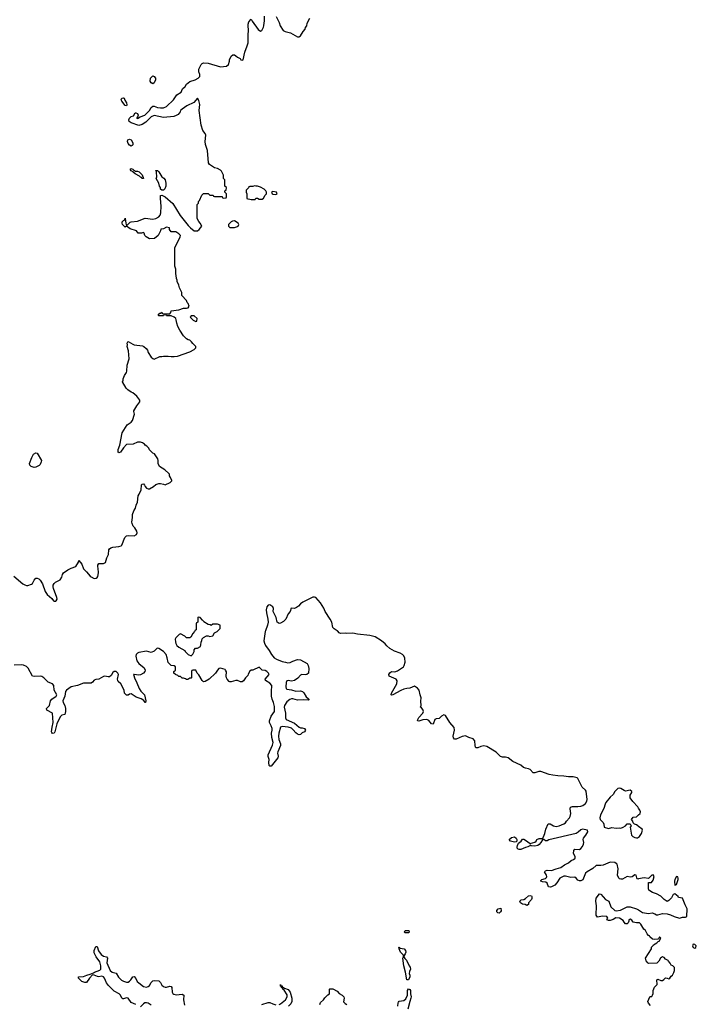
# Model space of a CAD drawing. Header units: inches. Extents: x 2396598 to 2566999, y 262085 to 451979.
# Tile 272 of 280: x 2531962 to 2540749, y 395152 to 407929. Entities that reach past the tile are written whole.
import ezdxf

# ---------------------------------------------------------------- set-up
doc = ezdxf.new("R2010")
doc.units = ezdxf.units.IN
doc.header["$MEASUREMENT"] = 0
for name, color, linetype in [('C5339', 7, 'Continuous'), ('C5349', 7, 'Continuous'), ('C5430', 7, 'Continuous')]:
    doc.layers.add(name, color=color, linetype=linetype)

msp = doc.modelspace()

# ---------------------------------------------------------------- linework, layer by layer
at = {"layer": 'C5339', "color": 5, "elevation": 20}
for points in [[(2535155, 400000), (2535151, 399990), (2535134, 399870), (2535141, 399839), (2535154, 399810), (2535204, 399744), (2535232, 399690), (2535267, 399650), (2535297, 399630), (2535370, 399600), (2535414, 399594), (2535443, 399583), (2535474, 399586), (2535510, 399605), (2535570, 399628), (2535610, 399623), (2535695, 399575), (2535710, 399550), (2535715, 399510), (2535711, 399450), (2535690, 399433), (2535670, 399426), (2535625, 399430), (2535610, 399423), (2535576, 399384), (2535530, 399355), (2535490, 399344), (2535450, 399355), (2535430, 399348), (2535424, 399330), (2535419, 399270), (2535422, 399250), (2535430, 399240), (2535490, 399231), (2535550, 399214), (2535610, 399219), (2535633, 399213), (2535650, 399196), (2535684, 399144), (2535710, 399122), (2535718, 399110), (2535715, 399105), (2535710, 399098), (2535650, 399104), (2535570, 399098), (2535510, 399117), (2535490, 399117), (2535470, 399109), (2535430, 399076), (2535402, 399030), (2535398, 399010), (2535416, 398930), (2535413, 398870), (2535424, 398850), (2535530, 398800), (2535590, 398747), (2535610, 398739), (2535630, 398739), (2535662, 398730), (2535674, 398710), (2535662, 398690), (2535630, 398677), (2535610, 398655), (2535590, 398649), (2535570, 398656), (2535550, 398673), (2535515, 398715), (2535490, 398736), (2535450, 398747), (2535370, 398756), (2535351, 398749), (2535327, 398670), (2535323, 398630), (2535329, 398590), (2535348, 398532), (2535348, 398512), (2535314, 398430), (2535311, 398410), (2535317, 398370), (2535314, 398350), (2535230, 398244), (2535210, 398242), (2535202, 398250), (2535199, 398290), (2535204, 398330), (2535189, 398369), (2535189, 398390), (2535244, 398516), (2535254, 398550), (2535235, 398615), (2535233, 398670), (2535241, 398710), (2535240, 398730), (2535230, 398765), (2535207, 398807), (2535205, 398830), (2535229, 398891), (2535270, 398950), (2535273, 398970), (2535270, 399018), (2535260, 399070), (2535241, 399110), (2535231, 399150), (2535231, 399230), (2535238, 399270), (2535235, 399290), (2535210, 399318), (2535153, 399353), (2535152, 399370), (2535200, 399430), (2535193, 399450), (2535170, 399472), (2535150, 399483), (2535109, 399489), (2535070, 399528), (2534990, 399488), (2534970, 399488), (2534950, 399474), (2534930, 399438), (2534923, 399417), (2534896, 399390), (2534870, 399350), (2534850, 399337), (2534830, 399337), (2534790, 399355), (2534770, 399356), (2534710, 399337), (2534690, 399336), (2534681, 399341), (2534657, 399370), (2534649, 399390), (2534644, 399410), (2534648, 399468), (2534635, 399490), (2534630, 399495), (2534570, 399515), (2534550, 399508), (2534530, 399488), (2534505, 399450), (2534421, 399370), (2534370, 399339), (2534350, 399335), (2534333, 399353), (2534290, 399428), (2534269, 399449), (2534250, 399486), (2534210, 399486), (2534198, 399482), (2534194, 399470), (2534194, 399390), (2534190, 399386), (2534170, 399386), (2534147, 399367), (2534130, 399366), (2534116, 399376), (2534090, 399386), (2534070, 399386), (2534050, 399406), (2534030, 399406), (2534018, 399418), (2533986, 399430), (2533966, 399450), (2533966, 399470), (2533986, 399490), (2533986, 399530), (2533970, 399546), (2533930, 399548), (2533890, 399588), (2533877, 399650), (2533863, 399690), (2533830, 399732), (2533770, 399769), (2533746, 399774), (2533707, 399733), (2533670, 399717), (2533610, 399733), (2533510, 399717), (2533490, 399709), (2533475, 399690), (2533470, 399670), (2533485, 399610), (2533510, 399573), (2533579, 399519), (2533591, 399490), (2533586, 399470), (2533571, 399450), (2533533, 399427), (2533510, 399423), (2533450, 399433), (2533442, 399430), (2533443, 399417), (2533451, 399390), (2533485, 399325), (2533514, 399250), (2533536, 399216), (2533583, 399170), (2533599, 399090), (2533594, 399070), (2533590, 399069), (2533573, 399093), (2533538, 399118), (2533476, 399136), (2533410, 399182), (2533390, 399178), (2533370, 399164), (2533350, 399164), (2533330, 399179), (2533324, 399190), (2533320, 399230), (2533274, 399310), (2533242, 399342), (2533236, 399356), (2533234, 399370), (2533244, 399430), (2533237, 399450), (2533214, 399470), (2533190, 399472), (2533170, 399458), (2533150, 399421), (2533130, 399401), (2533110, 399401), (2533070, 399410), (2533050, 399404), (2532990, 399371), (2532950, 399367), (2532930, 399358), (2532908, 399332), (2532890, 399321), (2532790, 399318), (2532712, 399288), (2532629, 399271), (2532571, 399230), (2532558, 399210), (2532548, 399150), (2532523, 399090), (2532526, 399070), (2532548, 399030), (2532558, 398990), (2532558, 398950), (2532550, 398913), (2532510, 398903), (2532490, 398883), (2532443, 398790), (2532420, 398690), (2532410, 398671), (2532390, 398668), (2532378, 398678), (2532374, 398690), (2532382, 398750), (2532398, 398810), (2532390, 398929), (2532314, 398970), (2532310, 398990), (2532349, 399031), (2532361, 399090), (2532381, 399110), (2532437, 399150), (2532443, 399170), (2532412, 399230), (2532407, 399287), (2532390, 399311), (2532331, 399331), (2532276, 399390), (2532250, 399406), (2532229, 399411), (2532150, 399404), (2532130, 399411), (2532073, 399513), (2532050, 399535), (2532010, 399555), (2531990, 399559), (2531891, 399551)], [(2534237, 400000), (2534234, 399990), (2534210, 399966), (2534184, 399916), (2534170, 399906), (2534128, 399908), (2534106, 399930), (2534050, 399958), (2534034, 399950), (2533990, 399906), (2533982, 399890), (2533984, 399856), (2533990, 399834), (2534005, 399810), (2534030, 399785), (2534105, 399745), (2534112, 399730), (2534150, 399692), (2534190, 399674), (2534210, 399694), (2534228, 399730), (2534228, 399752), (2534247, 399773), (2534270, 399774), (2534310, 399794), (2534316, 399816), (2534318, 399850), (2534327, 399873), (2534330, 399894), (2534350, 399914), (2534388, 399932), (2534410, 399932), (2534430, 399925), (2534470, 399934), (2534490, 399974), (2534526, 399990), (2534536, 400000)], [(2540000, 396780), (2539990, 396778), (2539982, 396782), (2539975, 396795), (2539968, 396828), (2539952, 396832), (2539915, 396805), (2539890, 396801), (2539850, 396809), (2539790, 396777), (2539770, 396776), (2539750, 396781), (2539741, 396790), (2539726, 396830), (2539733, 396910), (2539719, 396970), (2539710, 396981), (2539690, 396992), (2539630, 396997), (2539541, 396959), (2539510, 396953), (2539450, 396954), (2539405, 396915), (2539330, 396873), (2539310, 396854), (2539274, 396766), (2539250, 396753), (2539230, 396753), (2539210, 396764), (2539190, 396789), (2539170, 396804), (2539121, 396799), (2539050, 396817), (2539030, 396815), (2538977, 396790), (2538938, 396730), (2538910, 396697), (2538870, 396675), (2538854, 396674), (2538830, 396678), (2538810, 396724), (2538795, 396735), (2538750, 396740), (2538728, 396748), (2538730, 396758), (2538742, 396770), (2538790, 396783), (2538802, 396798), (2538807, 396810), (2538804, 396830), (2538779, 396870), (2538790, 396885), (2538811, 396891), (2538870, 396887), (2538928, 396912), (2538990, 396927), (2539036, 396964), (2539090, 396988), (2539123, 397017), (2539154, 397030), (2539170, 397043), (2539175, 397050), (2539176, 397070), (2539153, 397110), (2539159, 397150), (2539170, 397165), (2539230, 397163), (2539250, 397176), (2539270, 397198), (2539285, 397230), (2539289, 397250), (2539281, 397290), (2539284, 397310), (2539315, 397345), (2539342, 397390), (2539338, 397410), (2539270, 397424), (2539250, 397417), (2539215, 397385), (2539190, 397370), (2538834, 397286), (2538810, 397273), (2538790, 397274), (2538770, 397289), (2538750, 397288), (2538731, 397250), (2538710, 397226), (2538690, 397214), (2538650, 397204), (2538606, 397210), (2538590, 397218), (2538586, 397210), (2538563, 397197), (2538530, 397188), (2538470, 397161), (2538450, 397160), (2538428, 397168), (2538422, 397190), (2538426, 397214), (2538439, 397241), (2538473, 397267), (2538490, 397295), (2538510, 397293), (2538530, 397282), (2538590, 397238), (2538650, 397255), (2538669, 397270), (2538677, 397290), (2538710, 397305), (2538745, 397305), (2538750, 397294), (2538780, 397370), (2538794, 397426), (2538827, 397493), (2538850, 397493), (2538895, 397470), (2538930, 397461), (2538970, 397468), (2539028, 397492), (2539052, 397508), (2539062, 397530), (2539102, 397570), (2539112, 397588), (2539121, 397630), (2539109, 397689), (2539114, 397710), (2539141, 397719), (2539210, 397718), (2539250, 397722), (2539276, 397730), (2539310, 397757), (2539326, 397790), (2539330, 397810), (2539318, 397918), (2539310, 397933), (2539266, 397970), (2539210, 398082), (2539202, 398090), (2539150, 398105), (2539090, 398104), (2539030, 398113), (2538950, 398116), (2538885, 398125), (2538836, 398136), (2538730, 398175), (2538705, 398175), (2538650, 398157), (2538630, 398157), (2538590, 398199), (2538570, 398208), (2538530, 398216), (2538505, 398225), (2538470, 398256), (2538365, 398305), (2538304, 398350), (2538270, 398359), (2538230, 398360), (2538206, 398366), (2538150, 398424), (2538030, 398497), (2537990, 398508), (2537950, 398499), (2537910, 398482), (2537890, 398482), (2537883, 398490), (2537878, 398510), (2537874, 398570), (2537850, 398595), (2537793, 398613), (2537750, 398635), (2537710, 398628), (2537630, 398591), (2537610, 398594), (2537596, 398610), (2537591, 398630), (2537608, 398710), (2537604, 398744), (2537546, 398810), (2537490, 398898), (2537470, 398908), (2537438, 398890), (2537410, 398859), (2537370, 398855), (2537353, 398847), (2537330, 398789), (2537310, 398790), (2537276, 398836), (2537250, 398850), (2537197, 398843), (2537147, 398827), (2537130, 398829), (2537132, 398850), (2537145, 398875), (2537198, 398930), (2537207, 398950), (2537198, 398978), (2537181, 399001), (2537169, 399010), (2537175, 399030), (2537172, 399088), (2537177, 399130), (2537162, 399170), (2537149, 399230), (2537130, 399255), (2537090, 399279), (2537030, 399254), (2536990, 399251), (2536950, 399241), (2536910, 399224), (2536810, 399167), (2536790, 399162), (2536786, 399166), (2536790, 399191), (2536861, 399310), (2536866, 399350), (2536850, 399372), (2536762, 399410), (2536757, 399430), (2536768, 399452), (2536790, 399470), (2536832, 399468), (2536870, 399478), (2536945, 399530), (2536957, 399550), (2536966, 399590), (2536965, 399645), (2536952, 399672), (2536932, 399692), (2536902, 399710), (2536830, 399736), (2536769, 399770), (2536730, 399804), (2536710, 399829), (2536659, 399870), (2536579, 399919), (2536510, 399938), (2536350, 399955), (2536290, 399969), (2536210, 399963), (2536190, 399967), (2536130, 399964), (2536113, 399973), (2536095, 399995), (2536087, 400000)], [(2540000, 397698), (2539990, 397714), (2539924, 397784), (2539892, 397830), (2539889, 397850), (2539892, 397868), (2539910, 397902), (2539910, 397915), (2539890, 397929), (2539830, 397919), (2539810, 397926), (2539770, 397952), (2539750, 397956), (2539730, 397951), (2539690, 397915), (2539667, 397873), (2539630, 397838), (2539575, 397770), (2539565, 397750), (2539548, 397692), (2539504, 397610), (2539495, 397570), (2539501, 397550), (2539538, 397510), (2539546, 397490), (2539552, 397452), (2539610, 397435), (2539650, 397447), (2539710, 397438), (2539750, 397441), (2539770, 397438), (2539798, 397450), (2539828, 397470), (2539850, 397492), (2539890, 397494), (2539902, 397470), (2539892, 397450), (2539908, 397348), (2539926, 397330), (2539950, 397316), (2539970, 397311), (2539990, 397313), (2540000, 397322)], [(2540000, 397461), (2539990, 397469), (2539970, 397482), (2539946, 397490), (2539927, 397507), (2539926, 397530), (2539906, 397550), (2539930, 397582), (2539970, 397585), (2540000, 397612)], [(2540000, 396209), (2539971, 396209), (2539930, 396218), (2539910, 396246), (2539890, 396258), (2539874, 396250), (2539874, 396230), (2539865, 396210), (2539850, 396195), (2539830, 396198), (2539810, 396218), (2539798, 396238), (2539750, 396272), (2539705, 396275), (2539670, 396254), (2539630, 396238), (2539610, 396238), (2539586, 396250), (2539598, 396270), (2539586, 396290), (2539530, 396295), (2539464, 396284), (2539449, 396310), (2539453, 396430), (2539443, 396490), (2539449, 396531), (2539490, 396585), (2539510, 396582), (2539570, 396511), (2539614, 396490), (2539637, 396417), (2539690, 396371), (2539707, 396367), (2539766, 396374), (2539850, 396416), (2539890, 396418), (2539970, 396391), (2540000, 396376)], [(2533470, 395148), (2533410, 395174), (2533370, 395233), (2533350, 395236), (2533310, 395222), (2533303, 395223), (2533290, 395233), (2533271, 395270), (2533255, 395290), (2533190, 395322), (2533114, 395394), (2533091, 395431), (2533064, 395490), (2533049, 395510), (2533030, 395517), (2532990, 395510), (2532972, 395512), (2532930, 395532), (2532906, 395534), (2532869, 395491), (2532830, 395434), (2532810, 395436), (2532770, 395449), (2532750, 395464), (2532726, 395490), (2532728, 395510), (2532790, 395513), (2532834, 395530), (2532879, 395541), (2532920, 395560), (2532932, 395570), (2533004, 395596), (2533016, 395610), (2533018, 395650), (2533004, 395704), (2532954, 395770), (2532930, 395822), (2532928, 395850), (2532950, 395902), (2532970, 395902), (2532984, 395844), (2533019, 395799), (2533050, 395777), (2533090, 395768), (2533104, 395750), (2533094, 395690), (2533136, 395590), (2533164, 395570), (2533214, 395554), (2533245, 395505), (2533286, 395466), (2533310, 395451), (2533350, 395441), (2533370, 395441), (2533390, 395452), (2533407, 395470), (2533430, 395507), (2533450, 395515), (2533470, 395487), (2533489, 395450), (2533509, 395429), (2533570, 395382), (2533610, 395376), (2533630, 395382), (2533650, 395398), (2533670, 395433), (2533690, 395456), (2533710, 395460), (2533770, 395455), (2533790, 395437), (2533810, 395402), (2533830, 395384), (2533850, 395376), (2533870, 395376), (2533910, 395386), (2533930, 395384), (2533939, 395370), (2533944, 395310), (2533953, 395293), (2533964, 395284), (2533994, 395274), (2534070, 395283), (2534092, 395272), (2534090, 395210), (2534101, 395141)], [(2535330, 395150), (2535350, 395159), (2535412, 395208), (2535436, 395250), (2535436, 395276), (2535396, 395336), (2535379, 395350), (2535378, 395358), (2535362, 395370), (2535362, 395382), (2535350, 395388), (2535350, 395411), (2535353, 395393), (2535370, 395391), (2535376, 395376), (2535390, 395371), (2535400, 395360), (2535450, 395343), (2535475, 395310), (2535498, 395230), (2535498, 395190), (2535482, 395158), (2535451, 395130)], [(2535862, 395150), (2535870, 395174), (2535908, 395212), (2535923, 395237), (2535963, 395277), (2535986, 395290), (2535986, 395350), (2535990, 395354), (2536027, 395353), (2536084, 395324), (2536112, 395292), (2536150, 395272), (2536171, 395251), (2536176, 395230), (2536166, 395186), (2536190, 395162), (2536212, 395150)], [(2536872, 395130), (2536875, 395170), (2536881, 395179), (2536890, 395191), (2536950, 395200), (2536978, 395222), (2536997, 395270), (2536998, 395330), (2537010, 395351), (2537030, 395346), (2537037, 395330), (2537038, 395290), (2537046, 395250), (2537043, 395230), (2537027, 395190), (2537004, 395090)], [(2533670, 395142), (2533630, 395168), (2533610, 395173), (2533589, 395171), (2533570, 395160), (2533530, 395121)], [(2535108, 395150), (2535190, 395176), (2535210, 395175), (2535250, 395157), (2535290, 395147)]]:
    msp.add_lwpolyline(points, dxfattribs=at)
for points in [[(2538390, 397257), (2538335, 397270), (2538319, 397290), (2538350, 397318), (2538390, 397324), (2538410, 397310), (2538420, 397290), (2538419, 397270), (2538410, 397261)], [(2538550, 396435), (2538526, 396446), (2538490, 396453), (2538465, 396470), (2538459, 396490), (2538473, 396507), (2538510, 396514), (2538530, 396523), (2538570, 396558), (2538590, 396562), (2538610, 396558), (2538615, 396550), (2538615, 396525), (2538607, 396510), (2538571, 396470), (2538570, 396449)], [(2538190, 396336), (2538170, 396339), (2538157, 396350), (2538157, 396370), (2538175, 396390), (2538210, 396398), (2538214, 396366), (2538207, 396350)], [(2536970, 396078), (2536958, 396090), (2536966, 396110), (2537014, 396110), (2537022, 396090), (2537010, 396078)], [(2536990, 395468), (2536973, 395570), (2536950, 395650), (2536938, 395750), (2536946, 395770), (2536946, 395790), (2536909, 395830), (2536888, 395870), (2536886, 395890), (2536890, 395894), (2536902, 395882), (2536954, 395870), (2536972, 395852), (2536978, 395830), (2536970, 395806), (2536953, 395787), (2536952, 395770), (2536965, 395745), (2536985, 395725), (2537022, 395650), (2537035, 395635), (2537036, 395610), (2537024, 395576), (2537021, 395550), (2537027, 395530), (2537027, 395510), (2537010, 395469)]]:
    msp.add_lwpolyline(points, close=True, dxfattribs=at)
at = {"layer": 'C5349', "color": 5, "elevation": 20}
for points in [[(2540000, 397612), (2540019, 397630), (2540025, 397650), (2540017, 397670), (2540000, 397698)], [(2540000, 397322), (2540009, 397330), (2540037, 397370), (2540049, 397410), (2540045, 397425), (2540000, 397461)], [(2540000, 396376), (2540010, 396371), (2540050, 396344), (2540130, 396331), (2540177, 396337), (2540210, 396325), (2540230, 396312), (2540250, 396312), (2540310, 396331), (2540370, 396327), (2540414, 396314), (2540462, 396290), (2540530, 396271), (2540570, 396283), (2540610, 396282), (2540624, 396290), (2540631, 396390), (2540602, 396442), (2540570, 396528), (2540518, 396538), (2540514, 396550), (2540493, 396570), (2540470, 396584), (2540450, 396578), (2540426, 396534), (2540390, 396498), (2540370, 396486), (2540330, 396514), (2540290, 396554), (2540230, 396584), (2540182, 396602), (2540134, 396634), (2540129, 396650), (2540126, 396730), (2540130, 396734), (2540167, 396733), (2540190, 396762), (2540201, 396810), (2540190, 396833), (2540170, 396829), (2540130, 396786), (2540070, 396793), (2540000, 396780)], [(2540156, 395136), (2540127, 395167), (2540118, 395190), (2540146, 395250), (2540150, 395254), (2540170, 395254), (2540178, 395270), (2540187, 395293), (2540188, 395330), (2540204, 395376), (2540242, 395410), (2540238, 395470), (2540250, 395478), (2540290, 395462), (2540310, 395462), (2540328, 395472), (2540350, 395494), (2540372, 395492), (2540390, 395482), (2540406, 395490), (2540423, 395517), (2540438, 395530), (2540456, 395564), (2540466, 395590), (2540466, 395630), (2540446, 395650), (2540422, 395662), (2540410, 395686), (2540386, 395710), (2540382, 395722), (2540350, 395738), (2540330, 395758), (2540310, 395768), (2540285, 395750), (2540262, 395710), (2540236, 395684), (2540130, 395682), (2540118, 395690), (2540098, 395718), (2540089, 395751), (2540168, 395870), (2540167, 395893), (2540190, 395914), (2540195, 395925), (2540238, 395950), (2540254, 395966), (2540266, 395970), (2540286, 396010), (2540270, 396026), (2540258, 396002), (2540250, 395998), (2540210, 395994), (2540178, 395998), (2540147, 396027), (2540142, 396042), (2540130, 396046), (2540110, 396066), (2540088, 396110), (2540069, 396129), (2540029, 396190), (2540010, 396209), (2540000, 396209)]]:
    msp.add_lwpolyline(points, dxfattribs=at)
for points in [[(2540490, 396809), (2540468, 396770), (2540465, 396750), (2540470, 396694), (2540478, 396702), (2540490, 396705), (2540512, 396770), (2540515, 396790), (2540508, 396808)], [(2540710, 395931), (2540701, 395910), (2540706, 395890), (2540730, 395881), (2540742, 395890), (2540749, 395910), (2540730, 395929)]]:
    msp.add_lwpolyline(points, close=True, dxfattribs=at)
at = {"layer": 'C5430', "color": 5, "elevation": 20}
for points in [[(2531886, 400706), (2532002, 400610), (2532030, 400594), (2532050, 400588), (2532070, 400589), (2532116, 400604), (2532130, 400614), (2532150, 400658), (2532170, 400681), (2532190, 400681), (2532210, 400675), (2532230, 400656), (2532259, 400610), (2532295, 400510), (2532320, 400470), (2532379, 400419), (2532402, 400390), (2532410, 400384), (2532430, 400385), (2532438, 400390), (2532447, 400410), (2532445, 400430), (2532403, 400550), (2532397, 400570), (2532399, 400590), (2532409, 400611), (2532429, 400631), (2532490, 400662), (2532510, 400694), (2532518, 400730), (2532530, 400752), (2532588, 400792), (2532630, 400812), (2532690, 400832), (2532724, 400890), (2532730, 400912), (2532770, 400865), (2532790, 400801), (2532830, 400766), (2532879, 400710), (2532890, 400699), (2532930, 400679), (2532957, 400683), (2532969, 400691), (2532977, 400703), (2532987, 400750), (2532981, 400810), (2532975, 400830), (2532978, 400850), (2532989, 400871), (2533050, 400871), (2533076, 400884), (2533094, 400946), (2533114, 400990), (2533122, 401050), (2533130, 401062), (2533145, 401075), (2533170, 401085), (2533250, 401091), (2533279, 401101), (2533290, 401112), (2533329, 401211), (2533350, 401231), (2533370, 401236), (2533449, 401231), (2533478, 401250), (2533488, 401270), (2533482, 401290), (2533456, 401336), (2533437, 401357), (2533421, 401390), (2533419, 401410), (2533429, 401470), (2533429, 401509), (2533446, 401554), (2533468, 401590), (2533474, 401630), (2533494, 401670), (2533502, 401750), (2533515, 401770), (2533539, 401830), (2533544, 401890), (2533550, 401902), (2533570, 401905), (2533585, 401890), (2533592, 401870), (2533610, 401852), (2533630, 401842), (2533650, 401842), (2533698, 401870), (2533730, 401898), (2533769, 401911), (2533790, 401911), (2533830, 401902), (2533850, 401892), (2533916, 401924), (2533936, 401944), (2533938, 401950), (2533922, 401990), (2533908, 402010), (2533908, 402030), (2533900, 402040), (2533848, 402088), (2533778, 402130), (2533762, 402170), (2533762, 402210), (2533755, 402230), (2533715, 402295), (2533690, 402306), (2533650, 402346), (2533638, 402370), (2533615, 402395), (2533590, 402409), (2533582, 402422), (2533558, 402438), (2533530, 402449), (2533492, 402448), (2533437, 402423), (2533350, 402415), (2533310, 402375), (2533270, 402317), (2533250, 402309), (2533241, 402321), (2533241, 402350), (2533264, 402410), (2533295, 402570), (2533358, 402670), (2533410, 402705), (2533429, 402730), (2533455, 402810), (2533445, 402845), (2533446, 402854), (2533483, 402917), (2533522, 402970), (2533522, 402990), (2533483, 403043), (2533430, 403085), (2533410, 403094), (2533366, 403126), (2533346, 403146), (2533298, 403230), (2533308, 403250), (2533308, 403270), (2533322, 403310), (2533349, 403350), (2533355, 403370), (2533356, 403444), (2533382, 403530), (2533375, 403630), (2533359, 403690), (2533362, 403710), (2533358, 403730), (2533366, 403750), (2533370, 403752), (2533430, 403718), (2533450, 403711), (2533557, 403697), (2533574, 403690), (2533604, 403664), (2533620, 403640), (2533631, 403610), (2533670, 403552), (2533690, 403532), (2533710, 403522), (2533783, 403557), (2533810, 403558), (2533830, 403565), (2533890, 403565), (2533930, 403558), (2533970, 403558), (2534010, 403565), (2534170, 403621), (2534228, 403650), (2534248, 403670), (2534248, 403690), (2534209, 403729), (2534195, 403750), (2534170, 403769), (2534150, 403775), (2534128, 403790), (2534090, 403828), (2534040, 403900), (2534015, 403950), (2534002, 403990), (2533995, 404035), (2533988, 404050), (2533970, 404068), (2533930, 404086), (2533870, 404086), (2533862, 404102), (2533850, 404106), (2533838, 404102), (2533830, 404088), (2533770, 404086), (2533766, 404090), (2533766, 404110), (2533780, 404120), (2533798, 404122), (2533810, 404134), (2533818, 404118), (2533830, 404114), (2533910, 404114), (2533926, 404130), (2533928, 404152), (2534030, 404166), (2534090, 404185), (2534130, 404186), (2534150, 404192), (2534162, 404210), (2534150, 404246), (2534138, 404258), (2534130, 404286), (2534066, 404350), (2534066, 404390), (2534038, 404450), (2534030, 404486), (2534008, 404530), (2534008, 404550), (2533998, 404570), (2533995, 404610), (2533988, 404630), (2533988, 404690), (2533978, 404730), (2533975, 404790), (2533978, 404970), (2534045, 405110), (2534049, 405130), (2534029, 405150), (2533990, 405175), (2533930, 405178), (2533908, 405208), (2533906, 405230), (2533870, 405235), (2533830, 405215), (2533794, 405210), (2533792, 405190), (2533762, 405130), (2533714, 405090), (2533650, 405086), (2533606, 405110), (2533588, 405128), (2533578, 405158), (2533570, 405166), (2533542, 405158), (2533501, 405161), (2533478, 405190), (2533397, 405217), (2533350, 405248), (2533330, 405235), (2533299, 405270), (2533294, 405290), (2533295, 405305), (2533310, 405322), (2533326, 405330), (2533330, 405352), (2533338, 405318), (2533339, 405290), (2533350, 405254), (2533399, 405301), (2533412, 405308), (2533490, 405313), (2533590, 405352), (2533690, 405341), (2533730, 405351), (2533767, 405373), (2533786, 405394), (2533795, 405425), (2533801, 405510), (2533789, 405611), (2533789, 405650), (2533810, 405654), (2533850, 405631), (2533950, 405545), (2534047, 405387), (2534150, 405259), (2534179, 405230), (2534230, 405191), (2534270, 405191), (2534293, 405207), (2534328, 405250), (2534308, 405290), (2534288, 405310), (2534269, 405349), (2534266, 405470), (2534266, 405530), (2534286, 405550), (2534286, 405570), (2534296, 405584), (2534327, 405653), (2534350, 405674), (2534410, 405674), (2534430, 405654), (2534473, 405653), (2534478, 405638), (2534490, 405634), (2534590, 405634), (2534598, 405618), (2534610, 405614), (2534642, 405618), (2534646, 405630), (2534646, 405670), (2534626, 405690), (2534626, 405710), (2534642, 405718), (2534646, 405750), (2534626, 405770), (2534626, 405850), (2534608, 405868), (2534608, 405910), (2534583, 405963), (2534570, 405978), (2534530, 405998), (2534490, 406009), (2534465, 406025), (2534429, 406049), (2534415, 406070), (2534399, 406230), (2534375, 406310), (2534369, 406350), (2534378, 406430), (2534370, 406454), (2534342, 406490), (2534319, 406559), (2534295, 406750), (2534302, 406830), (2534290, 406882), (2534270, 406909), (2534224, 406856), (2534133, 406810), (2534071, 406770), (2534051, 406750), (2534045, 406735), (2534020, 406700), (2533995, 406685), (2533965, 406675), (2533830, 406658), (2533710, 406684), (2533670, 406667), (2533599, 406601), (2533551, 406569), (2533510, 406558), (2533409, 406589), (2533385, 406610), (2533380, 406630), (2533387, 406650), (2533408, 406672), (2533440, 406680), (2533461, 406719), (2533470, 406721), (2533492, 406712), (2533501, 406690), (2533494, 406666), (2533482, 406658), (2533482, 406650), (2533487, 406647), (2533506, 406650), (2533506, 406654), (2533526, 406670), (2533589, 406690), (2533649, 406750), (2533669, 406791), (2533690, 406805), (2533710, 406805), (2533754, 406790), (2533790, 406785), (2533830, 406785), (2533870, 406802), (2533960, 406890), (2534005, 406955), (2534058, 406990), (2534078, 407030), (2534110, 407062), (2534129, 407091), (2534149, 407111), (2534173, 407127), (2534242, 407150), (2534282, 407170), (2534302, 407190), (2534300, 407220), (2534288, 407252), (2534288, 407288), (2534318, 407350), (2534330, 407362), (2534350, 407371), (2534410, 407366), (2534570, 407316), (2534650, 407327), (2534675, 407350), (2534688, 407390), (2534688, 407410), (2534710, 407454), (2534730, 407472), (2534750, 407472), (2534770, 407462), (2534790, 407442), (2534824, 407424), (2534834, 407410), (2534850, 407405), (2534866, 407410), (2534884, 407510), (2534918, 407590), (2534929, 407630), (2534929, 407750), (2534934, 407770), (2534929, 407870), (2534940, 407900), (2534970, 407934), (2534982, 407910), (2535060, 407800), (2535090, 407782), (2535106, 407790), (2535130, 407834), (2535134, 407850), (2535135, 407890), (2535142, 407910), (2535143, 407977)], [(2535292, 407970), (2535331, 407891), (2535345, 407850), (2535385, 407790), (2535410, 407776), (2535478, 407758), (2535570, 407705), (2535590, 407705), (2535598, 407710), (2535610, 407722), (2535643, 407777), (2535670, 407805), (2535673, 407827), (2535689, 407850), (2535696, 407884), (2535730, 407951)], [(2536087, 400000), (2536045, 400025), (2536030, 400042), (2536015, 400110), (2535996, 400150), (2535928, 400248), (2535910, 400294), (2535870, 400364), (2535810, 400429), (2535790, 400435), (2535770, 400435), (2535641, 400370), (2535611, 400350), (2535582, 400318), (2535557, 400303), (2535530, 400289), (2535489, 400291), (2535475, 400250), (2535450, 400219), (2535420, 400150), (2535390, 400118), (2535350, 400097), (2535330, 400094), (2535306, 400110), (2535293, 400173), (2535252, 400250), (2535258, 400290), (2535249, 400310), (2535210, 400337), (2535188, 400332), (2535171, 400309), (2535165, 400270), (2535167, 400230), (2535185, 400150), (2535188, 400110), (2535181, 400070), (2535155, 400000)], [(2534536, 400000), (2534566, 400030), (2534566, 400070), (2534530, 400086), (2534470, 400086), (2534450, 400068), (2534436, 400076), (2534410, 400082), (2534355, 400115), (2534350, 400126), (2534335, 400135), (2534306, 400170), (2534282, 400178), (2534274, 400170), (2534274, 400110), (2534258, 400102), (2534254, 400090), (2534254, 400010), (2534238, 400002), (2534237, 400000)]]:
    msp.add_lwpolyline(points, dxfattribs=at)
for points in [[(2533690, 407098), (2533669, 407109), (2533658, 407130), (2533662, 407170), (2533690, 407202), (2533710, 407194), (2533725, 407170), (2533725, 407150), (2533710, 407108)], [(2533350, 406810), (2533330, 406817), (2533289, 406870), (2533279, 406890), (2533289, 406910), (2533310, 406916), (2533318, 406910), (2533327, 406887), (2533351, 406850), (2533355, 406825)], [(2533410, 406289), (2533390, 406302), (2533370, 406324), (2533361, 406350), (2533368, 406372), (2533390, 406380), (2533411, 406370), (2533431, 406330), (2533430, 406306), (2533424, 406296)], [(2533465, 405965), (2533490, 405965), (2533514, 405954), (2533554, 405914), (2533570, 405869), (2533550, 405869), (2533543, 405883), (2533530, 405886), (2533518, 405898), (2533462, 405930), (2533438, 405950), (2533436, 405956), (2533410, 405968), (2533398, 405990), (2533410, 405998), (2533430, 405991), (2533440, 405980)], [(2533810, 405715), (2533789, 405729), (2533789, 405750), (2533778, 405770), (2533767, 405810), (2533735, 405870), (2533744, 405890), (2533744, 405910), (2533738, 405930), (2533738, 405958), (2533730, 405966), (2533730, 405974), (2533750, 405974), (2533770, 405954), (2533810, 405892), (2533834, 405874), (2533851, 405850), (2533862, 405810), (2533862, 405770), (2533845, 405735), (2533830, 405718)], [(2535010, 405775), (2534990, 405766), (2534950, 405766), (2534938, 405762), (2534933, 405747), (2534904, 405716), (2534902, 405690), (2534914, 405670), (2534914, 405610), (2534924, 405604), (2534950, 405602), (2534970, 405594), (2535010, 405594), (2535022, 405598), (2535027, 405613), (2535050, 405614), (2535070, 405602), (2535110, 405602), (2535130, 405614), (2535148, 405652), (2535166, 405670), (2535166, 405690), (2535158, 405710), (2535138, 405730), (2535090, 405754), (2535050, 405768), (2535030, 405768)], [(2535250, 405699), (2535232, 405690), (2535242, 405670), (2535250, 405666), (2535290, 405661), (2535308, 405670), (2535298, 405690)], [(2534750, 405318), (2534724, 405316), (2534710, 405308), (2534674, 405270), (2534674, 405250), (2534693, 405233), (2534750, 405231), (2534790, 405245), (2534798, 405250), (2534806, 405270), (2534798, 405290)], [(2534230, 404086), (2534190, 404086), (2534174, 404070), (2534214, 404030), (2534250, 404014), (2534262, 404018), (2534266, 404050)], [(2532150, 402120), (2532113, 402130), (2532094, 402150), (2532090, 402170), (2532121, 402250), (2532143, 402290), (2532170, 402308), (2532190, 402302), (2532246, 402210), (2532243, 402190), (2532230, 402159), (2532214, 402146), (2532170, 402123)]]:
    msp.add_lwpolyline(points, close=True, dxfattribs=at)

doc.saveas('drawing.dxf')
